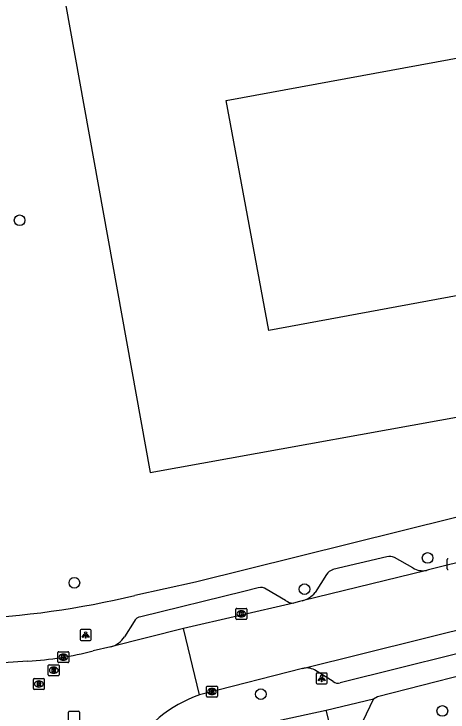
# Model space of a CAD drawing. Extents: x 157793 to 159380, y 380882 to 382313.
# Drawn here: x 158526.2 to 158565.9, y 381261.8 to 381325.7 of the extents above; entities that cross this region are included whole.
import ezdxf

# ---------------------------------------------------------------- set-up
doc = ezdxf.new("R2010")
doc.units = 0
for name, color, linetype in [('IMGEO_Boom', 7, 'Continuous'), ('IMGEO_Kolk', 7, 'Continuous'), ('IMGEO_Lichtpunt', 7, 'Continuous'), ('IMGEO_Pand', 7, 'Continuous'), ('IMGEO_Rijbaan_lokaal_gesloten', 7, 'Continuous'), ('IMGEO_Rijbaan_lokaal_open', 7, 'Continuous'), ('IMGEO_Rioolput', 7, 'Continuous'), ('IMGEO_Voetpad_halfverhard', 7, 'Continuous'), ('IMGEO_Voetpad_open', 7, 'Continuous')]:
    doc.layers.add(name, color=color, linetype=linetype)

msp = doc.modelspace()

# ---------------------------------------------------------------- linework, layer by layer
at = {"layer": 'IMGEO_Boom'}
for centre in [(158526.708, 381306.837), (158564.055, 381275.907), (158531.717, 381273.633), (158552.785, 381273.05), (158548.793, 381263.424), (158565.403, 381261.891)]:
    msp.add_circle(centre, 0.489, dxfattribs=at)
at = {"layer": 'IMGEO_Kolk'}
for p, q in [((158565.849, 381274.913), (158565.849, 381275.765)), ((158546.505, 381270.357), (158546.505, 381271.209)), ((158546.58, 381271.283), (158547.432, 381271.283)), ((158546.993, 381271.063), (158547.018, 381271.063)), ((158547.506, 381271.209), (158547.506, 381270.357)), ((158547.432, 381270.283), (158546.58, 381270.283)), ((158547.016, 381270.503), (158546.991, 381270.503)), ((158530.208, 381266.392), (158530.208, 381267.244)), ((158530.283, 381267.318), (158531.135, 381267.318)), ((158530.696, 381267.098), (158530.721, 381267.098)), ((158531.209, 381267.244), (158531.209, 381266.392)), ((158531.135, 381266.318), (158530.283, 381266.318)), ((158530.719, 381266.538), (158530.694, 381266.538)), ((158543.811, 381263.237), (158543.811, 381264.089)), ((158543.886, 381264.163), (158544.738, 381264.163)), ((158544.299, 381263.943), (158544.324, 381263.943)), ((158544.812, 381264.089), (158544.812, 381263.237)), ((158544.738, 381263.163), (158543.886, 381263.163)), ((158544.322, 381263.383), (158544.297, 381263.383))]:
    msp.add_line(p, q, dxfattribs=at)
for points in [[(158565.849, 381274.913), (158565.849, 381275.765)], [(158546.505, 381270.357), (158546.505, 381271.209)], [(158546.58, 381271.283), (158547.432, 381271.283)], [(158546.826, 381270.983), (158546.949, 381270.983), (158546.949, 381270.832), (158547.079, 381270.983), (158547.243, 381270.983), (158547.097, 381270.832), (158547.25, 381270.583), (158547.098, 381270.583), (158547.013, 381270.747), (158546.949, 381270.68), (158546.949, 381270.583), (158546.826, 381270.583), (158546.826, 381270.983)], [(158547.506, 381271.209), (158547.506, 381270.357)], [(158547.432, 381270.283), (158546.58, 381270.283)], [(158530.208, 381266.392), (158530.208, 381267.244)], [(158530.283, 381267.318), (158531.135, 381267.318)], [(158530.529, 381267.018), (158530.652, 381267.018), (158530.652, 381266.867), (158530.782, 381267.018), (158530.946, 381267.018), (158530.8, 381266.867), (158530.953, 381266.618), (158530.801, 381266.618), (158530.716, 381266.782), (158530.652, 381266.715), (158530.652, 381266.618), (158530.529, 381266.618), (158530.529, 381267.018)], [(158531.209, 381267.244), (158531.209, 381266.392)], [(158531.135, 381266.318), (158530.283, 381266.318)], [(158543.811, 381263.237), (158543.811, 381264.089)], [(158543.886, 381264.163), (158544.738, 381264.163)], [(158544.132, 381263.863), (158544.255, 381263.863), (158544.255, 381263.712), (158544.385, 381263.863), (158544.549, 381263.863), (158544.403, 381263.712), (158544.556, 381263.463), (158544.404, 381263.463), (158544.319, 381263.627), (158544.255, 381263.56), (158544.255, 381263.463), (158544.132, 381263.463), (158544.132, 381263.863)], [(158544.812, 381264.089), (158544.812, 381263.237)], [(158544.738, 381263.163), (158543.886, 381263.163)]]:
    msp.add_lwpolyline(points, dxfattribs=at)
for centre, start, end in [((158565.926, 381275.763), 91.55205, 178.44795), ((158565.926, 381275.763), 91.55205, 178.44795), ((158565.926, 381274.915), 181.55205, 268.44795), ((158565.926, 381274.915), 181.55205, 268.44795), ((158546.582, 381271.207), 91.55205, 178.44795), ((158546.582, 381271.207), 91.55205, 178.44795), ((158547.43, 381271.207), 1.55205, 88.44795), ((158547.43, 381271.207), 1.55205, 88.44795), ((158546.582, 381270.359), 181.55205, 268.44795), ((158546.582, 381270.359), 181.55205, 268.44795), ((158547.43, 381270.359), 271.55205, 358.44795), ((158547.43, 381270.359), 271.55205, 358.44795), ((158530.285, 381267.242), 91.55205, 178.44795), ((158530.285, 381267.242), 91.55205, 178.44795), ((158531.133, 381267.242), 1.55205, 88.44795), ((158531.133, 381267.242), 1.55205, 88.44795), ((158530.285, 381266.394), 181.55205, 268.44795), ((158530.285, 381266.394), 181.55205, 268.44795), ((158531.133, 381266.394), 271.55205, 358.44795), ((158531.133, 381266.394), 271.55205, 358.44795), ((158543.888, 381264.087), 91.55205, 178.44795), ((158543.888, 381264.087), 91.55205, 178.44795), ((158544.736, 381264.087), 1.55205, 88.44795), ((158544.736, 381264.087), 1.55205, 88.44795), ((158543.888, 381263.239), 181.55205, 268.44795), ((158543.888, 381263.239), 181.55205, 268.44795), ((158544.736, 381263.239), 271.55205, 358.44795), ((158544.736, 381263.239), 271.55205, 358.44795)]:
    msp.add_arc(centre, 0.0765, start, end, dxfattribs=at)
for centre, major_axis, ratio, start_param, end_param in [((158546.992, 381270.783), (-0.387, 0.002), 0.722429, 4.712389, 7.853982), ((158547.017, 381270.783), (-0.39, 0.002), 0.717154, 1.570796, 4.712389), ((158530.695, 381266.818), (-0.387, 0.002), 0.722429, 4.712389, 7.853982), ((158530.72, 381266.818), (-0.39, 0.002), 0.717154, 1.570796, 4.712389), ((158544.298, 381263.663), (-0.387, 0.002), 0.722429, 4.712389, 7.853982), ((158544.323, 381263.663), (-0.39, 0.002), 0.717154, 1.570796, 4.712389)]:
    msp.add_ellipse(centre, major_axis=major_axis, ratio=ratio, start_param=start_param, end_param=end_param, dxfattribs=at)
at = {"layer": 'IMGEO_Lichtpunt'}
for p, q in [((158532.251, 381269.254), (158532.251, 381268.447)), ((158532.251, 381269.254), (158532.251, 381268.447)), ((158533.153, 381269.349), (158532.345, 381269.349)), ((158533.153, 381269.349), (158532.345, 381269.349)), ((158533.247, 381268.447), (158533.247, 381269.254)), ((158533.247, 381268.447), (158533.247, 381269.254)), ((158532.345, 381268.353), (158533.153, 381268.353)), ((158532.345, 381268.353), (158533.153, 381268.353)), ((158553.855, 381265.271), (158553.855, 381264.464)), ((158553.855, 381265.271), (158553.855, 381264.464)), ((158554.757, 381265.366), (158553.949, 381265.366)), ((158554.757, 381265.366), (158553.949, 381265.366)), ((158554.851, 381264.464), (158554.851, 381265.271)), ((158554.851, 381264.464), (158554.851, 381265.271)), ((158553.949, 381264.37), (158554.757, 381264.37)), ((158553.949, 381264.37), (158554.757, 381264.37))]:
    msp.add_line(p, q, dxfattribs=at)
for points in [[(158532.625, 381268.918), (158532.664, 381268.89), (158532.476, 381268.628), (158532.438, 381268.655), (158532.625, 381268.918)], [(158532.727, 381268.87), (158532.774, 381268.87), (158532.774, 381268.548), (158532.727, 381268.548), (158532.727, 381268.87)], [(158532.837, 381268.89), (158532.875, 381268.917), (158533.062, 381268.655), (158533.023, 381268.627), (158532.837, 381268.89)], [(158554.229, 381264.935), (158554.268, 381264.907), (158554.08, 381264.645), (158554.042, 381264.672), (158554.229, 381264.935)], [(158554.331, 381264.887), (158554.378, 381264.887), (158554.378, 381264.565), (158554.331, 381264.565), (158554.331, 381264.887)], [(158554.441, 381264.907), (158554.479, 381264.934), (158554.666, 381264.672), (158554.627, 381264.644), (158554.441, 381264.907)]]:
    msp.add_lwpolyline(points, dxfattribs=at)
for centre in [(158532.75, 381269.052), (158554.354, 381265.069)]:
    msp.add_circle(centre, 0.0994, dxfattribs=at)
for centre, start, end in [((158532.345, 381269.254), 90, 180), ((158532.345, 381269.254), 90, 180), ((158533.153, 381269.254), 0, 90), ((158533.153, 381269.254), 0, 90), ((158532.345, 381268.447), 180, 270), ((158532.345, 381268.447), 180, 270), ((158533.153, 381268.447), 270, 0), ((158533.153, 381268.447), 270, 360), ((158553.949, 381265.271), 90, 180), ((158553.949, 381265.271), 90, 180), ((158554.757, 381265.271), 0, 90), ((158554.757, 381265.271), 0, 90), ((158553.949, 381264.464), 180, 270), ((158553.949, 381264.464), 180, 270), ((158554.757, 381264.464), 270, 0), ((158554.757, 381264.464), 270, 360)]:
    msp.add_arc(centre, 0.0946, start, end, dxfattribs=at)
at = {"layer": 'IMGEO_Pand'}
msp.add_lwpolyline([(158572.422, 381289.836), (158570.477, 381300.622), (158549.522, 381296.751), (158545.629, 381317.824), (158574.342, 381323.085), (158582.739, 381324.624), (158580.795, 381335.543), (158530.895, 381326.659), (158538.666, 381283.726), (158572.422, 381289.836)], dxfattribs=at)
at = {"layer": 'IMGEO_Rijbaan_lokaal_gesloten'}
for points in [[(158577.301, 381278.092), (158564.14, 381274.813), (158563.943, 381274.765)], [(158563.943, 381274.765), (158552.586, 381271.97)], [(158551.766, 381271.777), (158541.694, 381269.437)], [(158552.586, 381271.97), (158552.313, 381271.904), (158551.766, 381271.777)], [(158552.613, 381265.784), (158574.577, 381271.247)], [(158552.613, 381265.784), (158543.54, 381263.466), (158543.185, 381263.353)]]:
    msp.add_lwpolyline(points, dxfattribs=at)
at = {"layer": 'IMGEO_Rijbaan_lokaal_open'}
for points in [[(158541.694, 381269.437), (158535.057, 381267.764)], [(158543.185, 381263.353), (158541.694, 381269.437)], [(158535.057, 381267.764), (158533.447, 381267.39)], [(158527.474, 381266.445), (158522.462, 381266.113)]]:
    msp.add_lwpolyline(points, dxfattribs=at)
for centre, radius, start, end in [((158525.264, 381299.76), 33.388, 273.79444, 284.18628), ((158546.845, 381252.492), 11.461, 108.62121, 151.20147)]:
    msp.add_arc(centre, radius, start, end, dxfattribs=at)
at = {"layer": 'IMGEO_Rioolput'}
for p, q in [((158529.332, 381265.192), (158529.332, 381266.044)), ((158529.407, 381266.118), (158530.259, 381266.118)), ((158529.82, 381265.898), (158529.845, 381265.898)), ((158530.333, 381266.044), (158530.333, 381265.192)), ((158530.259, 381265.118), (158529.407, 381265.118)), ((158529.843, 381265.338), (158529.818, 381265.338)), ((158527.968, 381263.933), (158527.968, 381264.785)), ((158528.043, 381264.859), (158528.895, 381264.859)), ((158528.456, 381264.639), (158528.481, 381264.639)), ((158528.969, 381264.785), (158528.969, 381263.933)), ((158528.895, 381263.859), (158528.043, 381263.859)), ((158528.479, 381264.079), (158528.454, 381264.079)), ((158531.254, 381261.865), (158532.106, 381261.865)), ((158531.179, 381260.939), (158531.179, 381261.791)), ((158532.18, 381261.791), (158532.18, 381260.939))]:
    msp.add_line(p, q, dxfattribs=at)
for points in [[(158529.332, 381265.192), (158529.332, 381266.044)], [(158529.407, 381266.118), (158530.259, 381266.118)], [(158529.921, 381265.816), (158529.669, 381265.818), (158529.669, 381265.418)], [(158529.847, 381265.737), (158529.793, 381265.737), (158529.793, 381265.656)], [(158529.793, 381265.656), (158529.845, 381265.656)], [(158530.333, 381266.044), (158530.333, 381265.192)], [(158530.259, 381265.118), (158529.407, 381265.118)], [(158529.669, 381265.418), (158529.793, 381265.418), (158529.793, 381265.58), (158529.804, 381265.58)], [(158529.851, 381265.551), (158529.922, 381265.418), (158530.062, 381265.418), (158529.997, 381265.544)], [(158527.968, 381263.933), (158527.968, 381264.785)], [(158528.043, 381264.859), (158528.895, 381264.859)], [(158528.557, 381264.557), (158528.305, 381264.559), (158528.305, 381264.159)], [(158528.483, 381264.478), (158528.429, 381264.478), (158528.429, 381264.397)], [(158528.429, 381264.397), (158528.481, 381264.397)], [(158528.969, 381264.785), (158528.969, 381263.933)], [(158528.895, 381263.859), (158528.043, 381263.859)], [(158528.305, 381264.159), (158528.429, 381264.159), (158528.429, 381264.321), (158528.44, 381264.321)], [(158528.487, 381264.292), (158528.558, 381264.159), (158528.698, 381264.159), (158528.633, 381264.285)], [(158531.254, 381261.865), (158532.106, 381261.865)], [(158531.179, 381260.939), (158531.179, 381261.791)], [(158532.18, 381261.791), (158532.18, 381260.939)]]:
    msp.add_lwpolyline(points, dxfattribs=at)
for centre, radius, start, end in [((158529.409, 381266.042), 0.0765, 91.55205, 178.44795), ((158529.409, 381266.042), 0.0765, 91.55205, 178.44795), ((158529.829, 381265.845), 0.19, 274.7715, 282.96867), ((158529.853, 381265.641), 0.0964, 77.00612, 93.18647), ((158529.867, 381265.698), 0.0378, 276.66336, 79.67722), ((158529.92, 381265.706), 0.109, 350.36119, 89.41601), ((158529.918, 381265.706), 0.112, 277.58423, 350.98172), ((158530.257, 381266.042), 0.0765, 1.55205, 88.44795), ((158530.257, 381266.042), 0.0765, 1.55205, 88.44795), ((158529.409, 381265.194), 0.0765, 181.55205, 268.44795), ((158529.409, 381265.194), 0.0765, 181.55205, 268.44795), ((158529.803, 381265.527), 0.0533, 26.02933, 88.69889), ((158529.902, 381265.491), 0.108, 29.51342, 73.79051), ((158530.257, 381265.194), 0.0765, 271.55205, 358.44795), ((158530.257, 381265.194), 0.0765, 271.55205, 358.44795), ((158528.045, 381264.783), 0.0765, 91.55205, 178.44795), ((158528.045, 381264.783), 0.0765, 91.55205, 178.44795), ((158528.465, 381264.586), 0.19, 274.7715, 282.96867), ((158528.489, 381264.382), 0.0964, 77.00612, 93.18647), ((158528.503, 381264.439), 0.0378, 276.66336, 79.67722), ((158528.556, 381264.447), 0.109, 350.36119, 89.41601), ((158528.554, 381264.447), 0.112, 277.58423, 350.98172), ((158528.893, 381264.783), 0.0765, 1.55205, 88.44795), ((158528.893, 381264.783), 0.0765, 1.55205, 88.44795), ((158528.045, 381263.935), 0.0765, 181.55205, 268.44795), ((158528.045, 381263.935), 0.0765, 181.55205, 268.44795), ((158528.439, 381264.268), 0.0533, 26.02933, 88.69889), ((158528.538, 381264.232), 0.108, 29.51342, 73.79051), ((158528.893, 381263.935), 0.0765, 271.55205, 358.44795), ((158528.893, 381263.935), 0.0765, 271.55205, 358.44795), ((158531.256, 381261.789), 0.0765, 91.55205, 178.44795), ((158531.256, 381261.789), 0.0765, 91.55205, 178.44795), ((158532.104, 381261.789), 0.0765, 1.55205, 88.44795), ((158532.104, 381261.789), 0.0765, 1.55205, 88.44795)]:
    msp.add_arc(centre, radius, start, end, dxfattribs=at)
for centre, major_axis, ratio, start_param, end_param in [((158529.819, 381265.618), (-0.387, 0.002), 0.722429, 4.712389, 7.853982), ((158529.844, 381265.618), (-0.39, 0.002), 0.717154, 1.570796, 4.712389), ((158528.455, 381264.359), (-0.387, 0.002), 0.722429, 4.712389, 7.853982), ((158528.48, 381264.359), (-0.39, 0.002), 0.717154, 1.570796, 4.712389)]:
    msp.add_ellipse(centre, major_axis=major_axis, ratio=ratio, start_param=start_param, end_param=end_param, dxfattribs=at)
at = {"layer": 'IMGEO_Voetpad_halfverhard'}
msp.add_lwpolyline([(158559.097, 381263), (158556.125, 381256.737)], dxfattribs=at)
at = {"layer": 'IMGEO_Voetpad_open'}
for points in [[(158599.553, 381287.79), (158542.795, 381273.686), (158537.268, 381272.476)], [(158560.31, 381276.01), (158555.394, 381274.834)], [(158562.707, 381274.987), (158561.021, 381275.936)], [(158554.792, 381274.381), (158553.747, 381272.734)], [(158548.558, 381273.178), (158547.243, 381272.846), (158537.81, 381270.525)], [(158551.051, 381272.01), (158549.284, 381273.06)], [(158559.097, 381263), (158559.462, 381263.2), (158591.941, 381271.524)], [(158537.189, 381270.075), (158536.3, 381268.694)], [(158571.76, 381268.37), (158556.05, 381264.479)], [(158555.417, 381264.58), (158553.693, 381265.661)], [(158554.773, 381261.965), (158559.097, 381263)], [(158550.42, 381261.024), (158554.773, 381261.965)], [(158556.125, 381256.737), (158554.773, 381261.965)]]:
    msp.add_lwpolyline(points, dxfattribs=at)
for centre, radius, start, end in [((158560.589, 381275.233), 0.825, 58.3847, 109.73154), ((158555.765, 381273.715), 1.179, 108.32777, 145.59455), ((158563.619, 381276.51), 1.775, 239.10293, 280.53223), ((158548.774, 381272.212), 0.99, 58.95677, 102.57961), ((158551.876, 381274.313), 2.449, 286.85978, 319.83432), ((158518.533, 381350.202), 79.952, 272.36495, 283.55213), ((158551.768, 381272.996), 1.219, 233.98072, 269.92038), ((158537.889, 381269.762), 0.767, 95.93865, 155.91835), ((158534.547, 381269.741), 2.042, 284.45904, 329.14788), ((158552.983, 381264.227), 1.6, 63.64465, 103.36064), ((158555.828, 381265.12), 0.678, 232.74399, 289.12489)]:
    msp.add_arc(centre, radius, start, end, dxfattribs=at)

doc.saveas('drawing.dxf')
